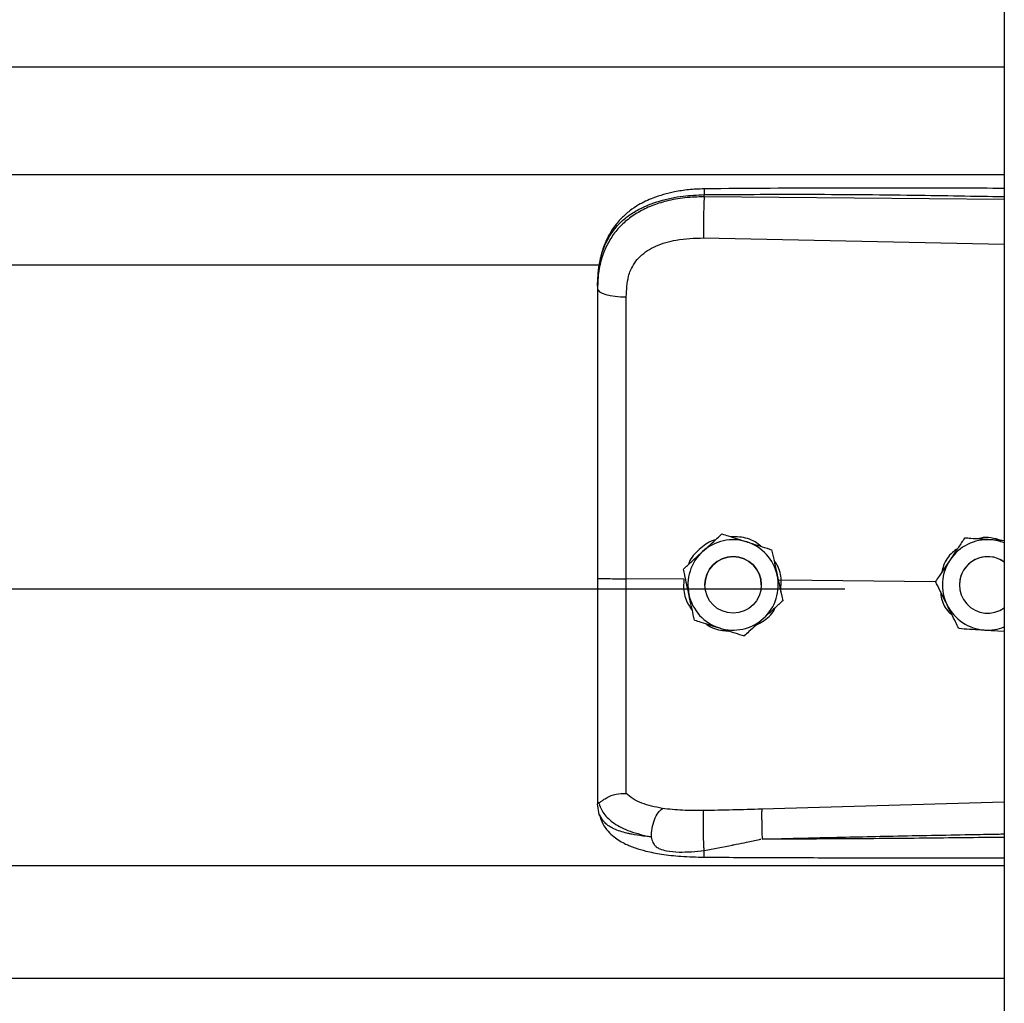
# Model space of a CAD drawing. Header units: inches. Extents: x 170 to 284, y 215 to 248.
# Tile 877 of 1056: x 231.009 to 231.196, y 240.19 to 240.376. Entities that reach past the tile are written whole.
import ezdxf

# ---------------------------------------------------------------- set-up
doc = ezdxf.new("R2010")
doc.units = ezdxf.units.IN
doc.header["$LTSCALE"] = 0.25
doc.header["$MEASUREMENT"] = 0
doc.layers.add('LH TOP OF HOOD', color=7, linetype='Continuous')

msp = doc.modelspace()

# ---------------------------------------------------------------- linework, layer by layer
at = {"layer": 'LH TOP OF HOOD'}
for p, q in [((231.1959333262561, 244.0215643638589), (231.195933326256, 239.8211148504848)), ((227.163613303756, 240.3675169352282), (231.195933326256, 240.3675169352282)), ((227.163613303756, 240.3471289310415), (231.195933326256, 240.3471289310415)), ((231.1390860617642, 240.3429172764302), (231.1390860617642, 240.3433286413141)), ((231.195933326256, 240.3423805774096), (231.1390860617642, 240.3429172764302)), ((231.1389900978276, 240.3351284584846), (231.195933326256, 240.3339189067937)), ((227.2401614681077, 240.330053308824), (231.119382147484, 240.330053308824)), ((231.118890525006, 240.3259940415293), (231.118890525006, 240.3255057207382)), ((231.142461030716, 240.2790621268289), (231.142461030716, 240.2790604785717)), ((231.1884045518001, 240.2782657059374), (231.1884045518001, 240.2782673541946)), ((231.1894534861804, 240.2781994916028), (231.1884045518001, 240.2782673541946)), ((231.1518791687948, 240.2760614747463), (231.1518791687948, 240.2760598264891)), ((231.1351533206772, 240.272406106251), (231.1351533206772, 240.2724044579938)), ((231.1352617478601, 240.2704708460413), (231.1243481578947, 240.2705753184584)), ((231.1352617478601, 240.2704708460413), (231.1352639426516, 240.270470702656)), ((231.1392212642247, 240.2694035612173), (231.1392212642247, 240.2694027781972)), ((231.1499216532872, 240.2694027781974), (231.1499216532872, 240.2694035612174)), ((231.1536994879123, 240.2702942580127), (231.1531514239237, 240.2702402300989)), ((231.1536023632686, 240.2681767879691), (231.1536994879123, 240.2702942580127)), ((231.1536994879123, 240.2702942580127), (231.153701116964, 240.270294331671)), ((231.1829331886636, 240.270014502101), (231.153701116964, 240.270294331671)), ((231.1829192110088, 240.2700427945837), (231.1829192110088, 240.2700444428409)), ((231.1874329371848, 240.2694035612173), (231.1874329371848, 240.2694027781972)), ((227.193781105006, 240.2686608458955), (231.165765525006, 240.2686608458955)), ((231.1539895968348, 240.2664048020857), (231.1539895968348, 240.2664031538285)), ((231.1922297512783, 240.2608611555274), (231.195933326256, 240.2606213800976)), ((231.118890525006, 240.2284526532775), (231.118890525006, 240.2279238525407)), ((231.195933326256, 240.2282472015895), (231.1499976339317, 240.2269154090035)), ((231.1192302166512, 240.225938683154), (231.118890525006, 240.2279238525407)), ((227.163613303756, 240.2162752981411), (231.195933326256, 240.2162752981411)), ((227.163613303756, 240.1948963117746), (231.195933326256, 240.1948963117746))]:
    msp.add_line(p, q, dxfattribs=at)
at = {"layer": 'LH TOP OF HOOD', "flags": 128}
msp.add_lwpolyline([(231.118890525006, 240.3255057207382), (231.1189944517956, 240.3252099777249), (231.1193024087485, 240.3249251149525), (231.119803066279, 240.3246616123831), (231.1204780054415, 240.3244291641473), (231.121302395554, 240.3242363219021), (231.1222459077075, 240.3240901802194), (231.1232738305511, 240.3239961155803), (231.124348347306, 240.3239575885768)], dxfattribs=at)
at = {"layer": 'LH TOP OF HOOD'}
msp.add_circle((231.1445714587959, 240.2694027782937), 0.005350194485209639, dxfattribs=at)
for centre, radius, start, end in [((231.1445714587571, 240.2694035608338), 0.008560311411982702, 72.32793711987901, 132.3279357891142), ((231.1445714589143, 240.2694035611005), 0.008560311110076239, 12.32793744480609, 72.32793758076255), ((231.192783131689, 240.2694035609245), 0.00856031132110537, 86.29353550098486, 146.2935346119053), ((231.1927831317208, 240.2694035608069), 0.008560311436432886, 68.40767565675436, 86.29353576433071), ((231.1445714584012, 240.2694035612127), 0.008560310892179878, 132.3279357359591, 192.3279369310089), ((231.144571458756, 240.2694035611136), 0.005350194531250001, 1.112061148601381e-06, 179.9999988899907), ((231.1927831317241, 240.2694035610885), 0.005350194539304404, 53.92810144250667, 179.9999986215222), ((231.1927831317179, 240.2694027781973), 0.005350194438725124, 53.92810057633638, 306.0718994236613), ((231.192783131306, 240.2694035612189), 0.008560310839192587, 146.2935348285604, 206.2935362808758), ((231.1445714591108, 240.269403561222), 0.008560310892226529, 312.3279357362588, 12.32793693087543), ((231.1445714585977, 240.2694035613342), 0.008560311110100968, 192.3279374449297, 252.3279375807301), ((231.1927831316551, 240.2694035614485), 0.008560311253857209, 206.2935366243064, 266.2935360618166), ((231.1445714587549, 240.2694035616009), 0.008560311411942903, 252.3279371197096, 312.3279357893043), ((231.1927831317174, 240.2694035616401), 0.00856031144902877, 266.2935357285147, 291.5923243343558)]:
    msp.add_arc(centre, radius, start, end, dxfattribs=at)
for points, knots in [([(231.1391046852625, 240.3444207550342), (231.1381060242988, 240.3443822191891), (231.1362142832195, 240.3443092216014), (231.1329052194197, 240.3437808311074), (231.1296777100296, 240.3428868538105), (231.126930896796, 240.3415825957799), (231.1249450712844, 240.3402599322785), (231.123303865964, 240.3388144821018), (231.1219887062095, 240.337226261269), (231.1209135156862, 240.3354736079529), (231.1200562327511, 240.3335638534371), (231.1193113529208, 240.3310452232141), (231.1190959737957, 240.3291075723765), (231.1189769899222, 240.3280371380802)], [0, 0, 0, 0, 0.09774743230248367, 0.1851607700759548, 0.3306121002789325, 0.4364670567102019, 0.508318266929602, 0.5850061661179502, 0.6719760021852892, 0.7307948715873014, 0.8036787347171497, 0.8915444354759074, 1, 1, 1, 1]), ([(231.139104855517, 240.3444048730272), (231.1391036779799, 240.3444088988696), (231.139099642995, 240.3444226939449), (231.1390944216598, 240.3443077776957), (231.1390878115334, 240.3440149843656), (231.1390867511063, 240.3435990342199), (231.1390860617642, 240.3433286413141)], [0, 0, 0, 0, 0.09787641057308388, 0.3353863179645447, 0.5679606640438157, 1, 1, 1, 1]), ([(231.195933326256, 240.3445037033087), (231.1930341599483, 240.3445184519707), (231.1824062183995, 240.3445725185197), (231.1634627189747, 240.3446091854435), (231.1474194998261, 240.3444850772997), (231.1391046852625, 240.3444207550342)], [0, 0, 0, 0, 0.1530455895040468, 0.5610439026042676, 1, 1, 1, 1]), ([(231.118890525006, 240.3259940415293), (231.118953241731, 240.3273505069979), (231.1190716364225, 240.329911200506), (231.1200411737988, 240.3334021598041), (231.1213304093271, 240.3358140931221), (231.1226942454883, 240.3375168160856), (231.1237772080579, 240.338560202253), (231.1248361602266, 240.3393886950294), (231.1258256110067, 240.3400486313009), (231.1270599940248, 240.340743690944), (231.1286540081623, 240.3414694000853), (231.1313177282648, 240.3423774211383), (231.1348528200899, 240.3431373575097), (231.1377593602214, 240.343268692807), (231.1390860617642, 240.3433286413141)], [0, 0, 0, 0, 0.1307156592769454, 0.2467609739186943, 0.3577928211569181, 0.4170971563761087, 0.4791482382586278, 0.5177152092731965, 0.5590896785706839, 0.6032945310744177, 0.6633484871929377, 0.7353692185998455, 0.8792082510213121, 1, 1, 1, 1]), ([(231.1390860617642, 240.3429172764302), (231.1378701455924, 240.3428839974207), (231.135438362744, 240.3428174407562), (231.1320975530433, 240.3421956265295), (231.1291397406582, 240.3412533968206), (231.1265971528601, 240.3400357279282), (231.1243656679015, 240.3384902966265), (231.1224940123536, 240.3366491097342), (231.121013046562, 240.3345187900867), (231.1198374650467, 240.331949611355), (231.1190446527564, 240.3288977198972), (231.1189419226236, 240.3266368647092), (231.118890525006, 240.3255057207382)], [0, 0, 0, 0, 0.1111703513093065, 0.2223361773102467, 0.3162781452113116, 0.4102081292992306, 0.5024030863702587, 0.5945790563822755, 0.6845432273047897, 0.774504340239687, 0.8871807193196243, 1, 1, 1, 1]), ([(231.1390860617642, 240.3429172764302), (231.1390643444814, 240.3423414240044), (231.1390192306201, 240.3411451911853), (231.1389782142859, 240.338920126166), (231.1389649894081, 240.3367427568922), (231.1389819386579, 240.3356530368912), (231.1389900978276, 240.3351284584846)], [0, 0, 0, 0, 0.2406941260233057, 0.4999999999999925, 0.7593058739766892, 1, 1, 1, 1]), ([(231.1390860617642, 240.3433286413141), (231.1453919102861, 240.3433679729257), (231.1586309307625, 240.3434505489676), (231.1775805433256, 240.3432693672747), (231.1902210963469, 240.3430483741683), (231.195933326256, 240.3429485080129)], [0, 0, 0, 0, 0.3326703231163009, 0.6984356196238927, 1, 1, 1, 1]), ([(231.1247739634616, 240.3278908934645), (231.1247739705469, 240.3278909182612), (231.1248765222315, 240.3282498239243), (231.1253717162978, 240.329656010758), (231.1269077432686, 240.3318586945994), (231.1299747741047, 240.3337619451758), (231.1340909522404, 240.3349736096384), (231.1372437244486, 240.3350732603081), (231.1389900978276, 240.3351284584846)], [0, 0, 0, 0, 4.497367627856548e-06, 0.06509473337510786, 0.261670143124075, 0.475310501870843, 0.7093656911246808, 1, 1, 1, 1]), ([(231.124348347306, 240.3239575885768), (231.1244183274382, 240.3252822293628), (231.1244883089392, 240.3266068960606), (231.1247739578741, 240.3278908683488), (231.1247739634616, 240.3278908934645)], [0, 0, 0, 0, 0.9999804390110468, 0.9999999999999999, 0.9999999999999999, 0.9999999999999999, 0.9999999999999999]), ([(231.118890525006, 240.3255057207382), (231.118890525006, 240.3218755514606), (231.118890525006, 240.3146046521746), (231.118890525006, 240.303523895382), (231.118890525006, 240.2923413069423), (231.118890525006, 240.2813726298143), (231.118890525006, 240.2741248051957), (231.118890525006, 240.2706450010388)], [0, 0, 0, 0, 0.2027568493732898, 0.4061035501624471, 0.6088604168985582, 0.8122072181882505, 1, 1, 1, 1]), ([(231.1243481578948, 240.2705753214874), (231.1243481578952, 240.2705753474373), (231.1243482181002, 240.2739616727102), (231.1243483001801, 240.2810083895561), (231.12434834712, 240.2916815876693), (231.1243483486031, 240.302557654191), (231.1243483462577, 240.3133449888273), (231.1243483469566, 240.3204200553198), (231.124348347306, 240.3239575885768)], [0, 0, 0, 0, 1.439079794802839e-06, 0.1877923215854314, 0.3908439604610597, 0.59389561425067, 0.7969478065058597, 1, 1, 1, 1]), ([(231.1388071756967, 240.2757343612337), (231.1397477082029, 240.2765909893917), (231.1410021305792, 240.2777335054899), (231.1421690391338, 240.278796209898), (231.142461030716, 240.2790621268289)], [0, 0, 0, 0, 0.7497733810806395, 1, 1, 1, 1]), ([(231.1388071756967, 240.275732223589), (231.1397477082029, 240.2765889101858), (231.1410021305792, 240.277731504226), (231.1421690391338, 240.2787944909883), (231.142461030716, 240.2790604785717)], [0, 0, 0, 0, 0.7497733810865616, 1, 1, 1, 1]), ([(231.142461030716, 240.2790621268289), (231.1428587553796, 240.2789354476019), (231.1443635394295, 240.2784561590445), (231.1459805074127, 240.2779410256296), (231.1471700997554, 240.2775620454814)], [0, 0, 0, 0, 0.2643068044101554, 0.9999999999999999, 0.9999999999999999, 0.9999999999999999, 0.9999999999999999]), ([(231.142461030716, 240.2790604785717), (231.1428587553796, 240.2789337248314), (231.1443635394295, 240.2784541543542), (231.1459805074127, 240.2779389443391), (231.1471700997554, 240.2775599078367)], [0, 0, 0, 0, 0.2643068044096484, 1, 1, 1, 1]), ([(231.1498315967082, 240.2767139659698), (231.1494748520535, 240.2770040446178), (231.1483112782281, 240.2779501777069), (231.1462597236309, 240.2785176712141), (231.1446901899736, 240.2785214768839), (231.1441542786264, 240.2785227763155)], [0, 0, 0, 0, 0.2255168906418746, 0.7355556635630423, 1, 1, 1, 1]), ([(231.1954080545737, 240.2778138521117), (231.1947471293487, 240.2780139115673), (231.1934767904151, 240.2783984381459), (231.1919135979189, 240.278423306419), (231.1911336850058, 240.2781611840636), (231.1909578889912, 240.27810210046)], [0, 0, 0, 0, 0.4565421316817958, 0.8775020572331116, 0.9999999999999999, 0.9999999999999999, 0.9999999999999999, 0.9999999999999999]), ([(231.1411817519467, 240.2778970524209), (231.1410465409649, 240.2778669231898), (231.1398947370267, 240.2776102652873), (231.1381374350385, 240.2761514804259), (231.136518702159, 240.2745418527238), (231.1361908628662, 240.273433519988), (231.1361575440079, 240.2733208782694)], [0, 0, 0, 0, 0.0593147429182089, 0.5052766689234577, 0.9497204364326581, 1, 1, 1, 1]), ([(231.1471700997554, 240.2775620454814), (231.1473564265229, 240.2775026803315), (231.1488137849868, 240.2770383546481), (231.1504118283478, 240.2765291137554), (231.1517362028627, 240.2761070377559), (231.1518791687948, 240.2760614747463)], [0, 0, 0, 0, 0.1156468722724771, 0.9045342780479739, 1, 1, 1, 1]), ([(231.1471700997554, 240.2775599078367), (231.1473564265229, 240.2775005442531), (231.1488137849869, 240.2770362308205), (231.1504118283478, 240.2765271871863), (231.1517362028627, 240.2761053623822), (231.1518791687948, 240.2760598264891)], [0, 0, 0, 0, 0.1156468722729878, 0.9045342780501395, 1, 1, 1, 1]), ([(231.1884045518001, 240.2782673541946), (231.1880247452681, 240.277698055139), (231.1872561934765, 240.2765460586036), (231.1863200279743, 240.2751427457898), (231.1857840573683, 240.2743392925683), (231.1856618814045, 240.2741561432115)], [0, 0, 0, 0, 0.4299704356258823, 0.8700602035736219, 1, 1, 1, 1]), ([(231.1884045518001, 240.2782657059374), (231.1880247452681, 240.2776962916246), (231.1872561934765, 240.2765440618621), (231.1863200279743, 240.2751406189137), (231.1857840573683, 240.2743371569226), (231.1856618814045, 240.2741540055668)], [0, 0, 0, 0, 0.4299704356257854, 0.8700602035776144, 1, 1, 1, 1]), ([(231.1933365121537, 240.2779459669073), (231.192066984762, 240.2780282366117), (231.1903737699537, 240.2781379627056), (231.1887986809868, 240.278240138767), (231.1884045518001, 240.2782657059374)], [0, 0, 0, 0, 0.7497733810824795, 0.9999999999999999, 0.9999999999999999, 0.9999999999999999, 0.9999999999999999]), ([(231.195933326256, 240.2777778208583), (231.1952903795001, 240.2778194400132), (231.1944315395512, 240.2778750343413), (231.1935564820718, 240.2779317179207), (231.1933365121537, 240.2779459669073)], [0, 0, 0, 0, 0.7486223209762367, 0.9999999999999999, 0.9999999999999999, 0.9999999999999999, 0.9999999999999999]), ([(231.1351533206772, 240.272406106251), (231.1356593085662, 240.2728670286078), (231.1366831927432, 240.2737997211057), (231.1379303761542, 240.274935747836), (231.1386444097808, 240.2755861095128), (231.1388071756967, 240.2757343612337)], [0, 0, 0, 0, 0.4299704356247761, 0.8700602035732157, 1, 1, 1, 1]), ([(231.1351533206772, 240.2724044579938), (231.1356593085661, 240.2728652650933), (231.1366831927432, 240.2737977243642), (231.1379303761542, 240.2749336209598), (231.1386444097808, 240.2755839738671), (231.1388071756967, 240.275732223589)], [0, 0, 0, 0, 0.429970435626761, 0.8700602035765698, 0.9999999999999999, 0.9999999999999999, 0.9999999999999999, 0.9999999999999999]), ([(231.1518791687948, 240.2760614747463), (231.1520252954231, 240.2753929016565), (231.1523209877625, 240.2740400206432), (231.1526811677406, 240.2723920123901), (231.1528873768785, 240.2714484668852), (231.1529343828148, 240.2712333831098)], [0, 0, 0, 0, 0.4299704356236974, 0.8700602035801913, 1, 1, 1, 1]), ([(231.1518791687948, 240.2760598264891), (231.1520252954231, 240.275391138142), (231.1523209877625, 240.2740380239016), (231.1526811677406, 240.272389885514), (231.1528873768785, 240.2714463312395), (231.1529343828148, 240.271231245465)], [0, 0, 0, 0, 0.4299704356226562, 0.8700602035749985, 0.9999999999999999, 0.9999999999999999, 0.9999999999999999, 0.9999999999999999]), ([(231.1870625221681, 240.276255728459), (231.1867429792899, 240.2760377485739), (231.1855895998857, 240.2752509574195), (231.1844962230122, 240.2736503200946), (231.1841983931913, 240.2722456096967), (231.1841102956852, 240.2718300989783)], [0, 0, 0, 0, 0.2125142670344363, 0.7670631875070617, 1, 1, 1, 1]), ([(231.153701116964, 240.270294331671), (231.1537011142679, 240.2702943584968), (231.1536030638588, 240.2712699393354), (231.1533430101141, 240.2726621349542), (231.1525385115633, 240.2737515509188), (231.1523190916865, 240.2740486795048)], [0, 0, 0, 0, 1.999769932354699e-05, 0.7272642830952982, 1, 1, 1, 1]), ([(231.1856618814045, 240.2741561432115), (231.1849558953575, 240.2730977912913), (231.1840142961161, 240.2716862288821), (231.1831383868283, 240.2703730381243), (231.1829192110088, 240.2700444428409)], [0, 0, 0, 0, 0.7497733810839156, 1, 1, 1, 1]), ([(231.1856618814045, 240.2741540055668), (231.1849558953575, 240.2730957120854), (231.184014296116, 240.2716842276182), (231.1831383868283, 240.2703713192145), (231.1829192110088, 240.2700427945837)], [0, 0, 0, 0, 0.749773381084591, 1, 1, 1, 1]), ([(231.1362085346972, 240.2675758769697), (231.1359369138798, 240.2688187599), (231.1355746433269, 240.2704764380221), (231.1352376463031, 240.2720185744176), (231.1351533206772, 240.2724044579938)], [0, 0, 0, 0, 0.7497733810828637, 1, 1, 1, 1]), ([(231.1529343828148, 240.2712333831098), (231.1532060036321, 240.2699905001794), (231.1535682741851, 240.2683328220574), (231.1539052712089, 240.2667906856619), (231.1539895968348, 240.2664048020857)], [0, 0, 0, 0, 0.7497733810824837, 1, 1, 1, 1]), ([(231.1529343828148, 240.271231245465), (231.1532060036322, 240.2699884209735), (231.1535682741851, 240.2683308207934), (231.1539052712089, 240.2667889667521), (231.1539895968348, 240.2664031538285)], [0, 0, 0, 0, 0.7497733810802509, 1, 1, 1, 1]), ([(231.118890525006, 240.2706450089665), (231.118890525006, 240.2676077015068), (231.118890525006, 240.2614322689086), (231.118890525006, 240.2526453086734), (231.118890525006, 240.2444787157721), (231.118890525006, 240.2378986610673), (231.118890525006, 240.2325139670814), (231.118890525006, 240.2298134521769), (231.118890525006, 240.2284526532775)], [0, 0, 0, 0, 0.1870908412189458, 0.3803918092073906, 0.5558755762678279, 0.7364481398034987, 0.8671952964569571, 1, 1, 1, 1]), ([(231.1243483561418, 240.2298847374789), (231.1243483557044, 240.2301474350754), (231.1243483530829, 240.2317219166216), (231.1243483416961, 240.2351533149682), (231.1243482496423, 240.2407546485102), (231.1243479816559, 240.247194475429), (231.1243476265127, 240.2544205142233), (231.1243473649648, 240.2622953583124), (231.1243474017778, 240.2678233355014), (231.1243474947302, 240.2705752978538), (231.1243474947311, 240.2705753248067)], [0, 0, 0, 0, 0.03155846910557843, 0.1891461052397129, 0.3467338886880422, 0.5043277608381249, 0.6619226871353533, 0.8309600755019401, 0.9999983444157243, 1, 1, 1, 1]), ([(231.1352639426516, 240.270470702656), (231.1352301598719, 240.2700168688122), (231.1351234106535, 240.2685828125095), (231.1355400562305, 240.2664203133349), (231.1364915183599, 240.2650639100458), (231.1368779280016, 240.2645130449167)], [0, 0, 0, 0, 0.2156616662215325, 0.6814629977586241, 1, 1, 1, 1]), ([(231.1851085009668, 240.2656115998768), (231.185021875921, 240.2657869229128), (231.1843443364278, 240.2671582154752), (231.1836013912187, 240.2686619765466), (231.1829856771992, 240.2699082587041), (231.1829192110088, 240.2700427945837)], [0, 0, 0, 0, 0.1156468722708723, 0.9045342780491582, 1, 1, 1, 1]), ([(231.1372637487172, 240.2627477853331), (231.1371176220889, 240.263416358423), (231.1368219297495, 240.2647692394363), (231.1364617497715, 240.2664172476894), (231.1362555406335, 240.2673607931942), (231.1362085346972, 240.2675758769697)], [0, 0, 0, 0, 0.4299704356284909, 0.8700602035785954, 1, 1, 1, 1]), ([(231.1838551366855, 240.2681484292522), (231.1839036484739, 240.2676865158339), (231.1840502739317, 240.2662903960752), (231.1848959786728, 240.264693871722), (231.185830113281, 240.2638854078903), (231.1860595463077, 240.2636868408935)], [0, 0, 0, 0, 0.2716700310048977, 0.821114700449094, 1, 1, 1, 1]), ([(231.1539895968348, 240.2664031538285), (231.1534836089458, 240.2659422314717), (231.1524597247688, 240.2650095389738), (231.1512125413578, 240.2638735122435), (231.1504985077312, 240.2632231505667), (231.1503357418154, 240.2630748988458)], [0, 0, 0, 0, 0.4299704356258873, 0.8700602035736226, 1, 1, 1, 1]), ([(231.1872977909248, 240.2611808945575), (231.1871128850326, 240.2615550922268), (231.1864132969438, 240.2629708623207), (231.1856615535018, 240.2644922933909), (231.1851085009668, 240.2656115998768)], [0, 0, 0, 0, 0.2643068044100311, 1, 1, 1, 1]), ([(231.1489787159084, 240.2618389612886), (231.1494874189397, 240.2621010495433), (231.150893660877, 240.2628255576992), (231.1521341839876, 240.2640569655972), (231.1525134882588, 240.265036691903), (231.1525265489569, 240.2650704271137)], [0, 0, 0, 0, 0.3536960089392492, 0.9777456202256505, 1, 1, 1, 1]), ([(231.1372637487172, 240.2627477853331), (231.1376614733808, 240.2626210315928), (231.1391662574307, 240.2621414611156), (231.1407832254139, 240.2616262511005), (231.1419728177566, 240.2612472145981)], [0, 0, 0, 0, 0.2643068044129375, 1, 1, 1, 1]), ([(231.1394223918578, 240.2620598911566), (231.1395017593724, 240.261993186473), (231.1403748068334, 240.2612594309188), (231.1419449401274, 240.2607802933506), (231.1433794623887, 240.2606958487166), (231.1437770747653, 240.2606724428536)], [0, 0, 0, 0, 0.06740964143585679, 0.7415101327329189, 1, 1, 1, 1]), ([(231.1503357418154, 240.2630748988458), (231.149395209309, 240.2622182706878), (231.1481407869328, 240.2610757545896), (231.1469738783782, 240.2600130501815), (231.146681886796, 240.2597471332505)], [0, 0, 0, 0, 0.7497733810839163, 1, 1, 1, 1]), ([(231.1419728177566, 240.2612472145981), (231.1421591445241, 240.2611878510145), (231.143616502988, 240.2607235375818), (231.145214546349, 240.2602144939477), (231.1465389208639, 240.2597926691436), (231.146681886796, 240.2597471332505)], [0, 0, 0, 0, 0.1156468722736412, 0.9045342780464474, 1, 1, 1, 1]), ([(231.1872977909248, 240.2611808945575), (231.187980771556, 240.2611365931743), (231.1893628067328, 240.261046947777), (231.1910462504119, 240.2609378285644), (231.192010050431, 240.2608753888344), (231.1922297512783, 240.2608611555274)], [0, 0, 0, 0, 0.4299704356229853, 0.8700602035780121, 0.9999999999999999, 0.9999999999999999, 0.9999999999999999, 0.9999999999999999]), ([(231.1190875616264, 240.2282023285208), (231.1191366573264, 240.2281937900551), (231.1192374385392, 240.228176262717), (231.1195291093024, 240.2283624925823), (231.1199945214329, 240.228693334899), (231.1208707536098, 240.2292734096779), (231.1223499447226, 240.2298915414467), (231.1236907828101, 240.2298876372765), (231.124348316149, 240.2298857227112)], [0, 0, 0, 0, 0.1136768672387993, 0.2333502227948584, 0.3620694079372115, 0.5019163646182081, 0.7557448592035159, 1, 1, 1, 1]), ([(231.1311825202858, 240.2270607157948), (231.1298089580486, 240.2273485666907), (231.1277245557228, 240.2277853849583), (231.1255487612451, 240.2288260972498), (231.1247497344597, 240.2295313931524), (231.1243483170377, 240.2298857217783)], [0, 0, 0, 0, 0.4901989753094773, 0.7438846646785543, 0.9999999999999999, 0.9999999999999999, 0.9999999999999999, 0.9999999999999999]), ([(231.118890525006, 240.2284526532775), (231.1188905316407, 240.2284513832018), (231.118890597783, 240.2284387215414), (231.1188977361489, 240.2283345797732), (231.1189961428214, 240.2282562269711), (231.1190838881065, 240.2281863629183)], [0, 0, 0, 0, 0.01193493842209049, 0.1189819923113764, 1, 1, 1, 1]), ([(231.1190833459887, 240.2282021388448), (231.1193589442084, 240.2274801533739), (231.1199250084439, 240.2259972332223), (231.121977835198, 240.2241639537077), (231.1249660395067, 240.2226059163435), (231.1276931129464, 240.2219827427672), (231.1290929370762, 240.2216628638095)], [0, 0, 0, 0, 0.2305257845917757, 0.4734878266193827, 0.7297379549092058, 0.9999999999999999, 0.9999999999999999, 0.9999999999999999, 0.9999999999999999]), ([(231.1290929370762, 240.2216628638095), (231.1291179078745, 240.2221931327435), (231.1291697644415, 240.2232943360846), (231.1296456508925, 240.2249561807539), (231.1303497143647, 240.2263424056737), (231.130911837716, 240.2268272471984), (231.1311825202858, 240.2270607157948)], [0, 0, 0, 0, 0.2407679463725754, 0.5000000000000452, 0.7592320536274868, 1, 1, 1, 1]), ([(231.1390119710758, 240.2266532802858), (231.1376599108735, 240.2266460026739), (231.134957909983, 240.2266314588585), (231.1324512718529, 240.2269159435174), (231.1311989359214, 240.2270580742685)], [0, 0, 0, 0, 0.5003922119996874, 1, 1, 1, 1]), ([(231.1390973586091, 240.2190827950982), (231.139081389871, 240.2193233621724), (231.13904770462, 240.2198308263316), (231.1390028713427, 240.2208409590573), (231.1389658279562, 240.2220283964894), (231.138943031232, 240.2233002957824), (231.138937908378, 240.2245037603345), (231.138950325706, 240.2254996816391), (231.1389754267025, 240.2262390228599), (231.1390002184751, 240.2265200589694), (231.1390119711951, 240.2266532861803)], [0, 0, 0, 0, 0.1098512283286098, 0.2317256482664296, 0.3631776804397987, 0.5000000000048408, 0.6368223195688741, 0.7682743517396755, 0.890148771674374, 0.9999999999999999, 0.9999999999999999, 0.9999999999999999, 0.9999999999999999]), ([(231.1499976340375, 240.2269154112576), (231.1481664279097, 240.226867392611), (231.1445038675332, 240.2267713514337), (231.1408426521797, 240.2266926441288), (231.1390119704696, 240.2266532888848)], [0, 0, 0, 0, 0.499979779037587, 1, 1, 1, 1]), ([(231.1499974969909, 240.2269154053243), (231.1499900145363, 240.2266765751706), (231.1499785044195, 240.2263091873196), (231.1499797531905, 240.2254472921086), (231.1499871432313, 240.2246724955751), (231.1500015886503, 240.2238119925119), (231.1500273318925, 240.222652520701), (231.1500550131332, 240.2218091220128), (231.1500730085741, 240.2212608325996)], [0, 0, 0, 0, 0.2394508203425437, 0.3683426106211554, 0.4999696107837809, 0.6316010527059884, 0.7605056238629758, 0.9999999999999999, 0.9999999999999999, 0.9999999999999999, 0.9999999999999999]), ([(231.1290918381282, 240.2216611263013), (231.1285455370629, 240.2217182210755), (231.1272405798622, 240.2218546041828), (231.1258418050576, 240.2220827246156), (231.1248868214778, 240.2222766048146), (231.1236534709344, 240.222554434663), (231.1219671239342, 240.2231206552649), (231.1201473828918, 240.2242461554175), (231.1195418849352, 240.2253635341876), (231.1192302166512, 240.225938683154)], [0, 0, 0, 0, 0.1091879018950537, 0.2608187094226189, 0.3077983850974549, 0.3355235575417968, 0.5627886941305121, 0.7749539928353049, 1, 1, 1, 1]), ([(231.1192471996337, 240.2258926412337), (231.1194361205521, 240.2253057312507), (231.1197908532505, 240.2242037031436), (231.1208039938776, 240.2227852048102), (231.1219330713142, 240.2217092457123), (231.123080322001, 240.2209123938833), (231.1241275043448, 240.2203559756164), (231.1250704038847, 240.2199438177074), (231.1263158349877, 240.2194774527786), (231.1282607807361, 240.2189169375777), (231.1311398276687, 240.2183554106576), (231.13487347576, 240.2179331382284), (231.1376548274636, 240.2178657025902), (231.1391430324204, 240.2178296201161)], [0, 0, 0, 0, 0.09843102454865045, 0.1848217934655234, 0.2573083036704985, 0.3158871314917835, 0.3722739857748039, 0.412140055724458, 0.4615923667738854, 0.5575876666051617, 0.6828759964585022, 0.8303179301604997, 1, 1, 1, 1]), ([(231.1290920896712, 240.2216579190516), (231.1291666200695, 240.2212876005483), (231.1292705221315, 240.2207713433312), (231.1296422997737, 240.2201739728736), (231.1300629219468, 240.2197410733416), (231.1308666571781, 240.2192965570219), (231.132343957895, 240.218935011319), (231.1351048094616, 240.2186948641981), (231.1375015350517, 240.2189277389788), (231.1390973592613, 240.2190827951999)], [0, 0, 0, 0, 0.1001269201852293, 0.1395859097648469, 0.189713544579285, 0.2582342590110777, 0.3697357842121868, 0.5803479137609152, 1, 1, 1, 1]), ([(231.1390973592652, 240.2190827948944), (231.1408767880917, 240.219429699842), (231.1426643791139, 240.219778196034), (231.1444823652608, 240.2201455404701), (231.1445533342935, 240.2201598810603), (231.1447884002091, 240.2202073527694), (231.1456566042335, 240.2203838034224), (231.1472969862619, 240.220698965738), (231.1488296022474, 240.2210623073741), (231.1497286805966, 240.2212222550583), (231.1498057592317, 240.2212359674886)], [0, 0, 0, 0, 0.5022751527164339, 0.5045790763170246, 0.5086566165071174, 0.5221306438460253, 0.5703313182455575, 0.7514263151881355, 0.9786895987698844, 1, 1, 1, 1]), ([(231.1500732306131, 240.2212584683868), (231.1539732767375, 240.2213577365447), (231.1622433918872, 240.2215682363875), (231.1753553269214, 240.2218504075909), (231.1863032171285, 240.2220629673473), (231.1933193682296, 240.2221910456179), (231.1954943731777, 240.2222290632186), (231.195933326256, 240.2222367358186)], [0, 0, 0, 0, 0.2551597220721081, 0.541070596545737, 0.8577348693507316, 0.9712884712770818, 1, 1, 1, 1]), ([(231.195933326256, 240.2215916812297), (231.1933356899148, 240.2215597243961), (231.1882696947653, 240.2214974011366), (231.1807055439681, 240.2214165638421), (231.1730533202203, 240.2213472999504), (231.16529531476, 240.2212957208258), (231.1575727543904, 240.2212626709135), (231.1525358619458, 240.2212598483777), (231.150073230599, 240.2212584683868)], [0, 0, 0, 0, 0.1699411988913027, 0.3314248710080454, 0.4948424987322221, 0.6705311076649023, 0.8389164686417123, 1, 1, 1, 1]), ([(231.1391431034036, 240.2178515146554), (231.1391424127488, 240.2178446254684), (231.1391358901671, 240.2177795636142), (231.13912498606, 240.2179692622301), (231.1391108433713, 240.2182961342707), (231.1391021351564, 240.2187286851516), (231.1390982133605, 240.2190194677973), (231.1390973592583, 240.2190827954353)], [0, 0, 0, 0, 0.03436729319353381, 0.3245665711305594, 0.6210149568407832, 0.9174633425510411, 1, 1, 1, 1]), ([(231.1391430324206, 240.217829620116), (231.1433382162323, 240.2178080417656), (231.152313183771, 240.2177618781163), (231.1666555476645, 240.2177203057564), (231.1813905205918, 240.217696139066), (231.1913453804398, 240.2176926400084), (231.195933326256, 240.2176910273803)], [0, 0, 0, 0, 0.221632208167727, 0.4741489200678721, 0.7576483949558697, 1, 1, 1, 1])]:
    msp.add_open_spline(points, degree=3, knots=knots, dxfattribs=at)
msp.add_open_spline([(231.1188905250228, 240.270645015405), (231.1189716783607, 240.2706360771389), (231.1191339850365, 240.2706182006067), (231.1203867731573, 240.2705954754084), (231.122184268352, 240.2705792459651), (231.1236264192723, 240.2705766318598), (231.1243474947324, 240.2705753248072)], degree=3, dxfattribs=at)

doc.saveas('drawing.dxf')
